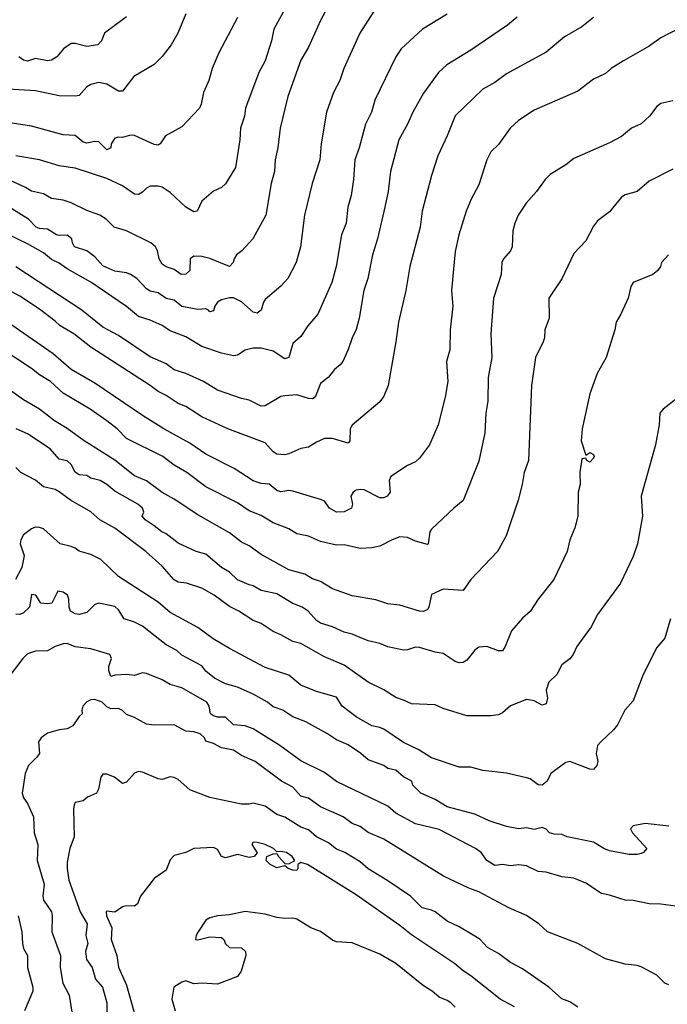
# Model space of a CAD drawing. Header units: metres. Extents: x -46681 to -43747, y -240911 to -237677.
# Tile 774 of 1056: x -45229 to -45147, y -238383 to -238259. Entities that reach past the tile are written whole.
import ezdxf

# ---------------------------------------------------------------- set-up
doc = ezdxf.new("R2010")
doc.units = ezdxf.units.M
doc.layers.add('CONTOUR_INDEX', color=1, linetype='Continuous')
doc.layers.add('CONTOUR_INTER', color=3, linetype='Continuous')

msp = doc.modelspace()

# ---------------------------------------------------------------- linework, layer by layer
at = {"layer": 'CONTOUR_INDEX'}
for points, elevation in [([(-45188.6, -238254.27), (-45191.1, -238258.95), (-45192.6, -238262.29), (-45193.6, -238263.95), (-45195.23, -238268.52), (-45196.18, -238272.52), (-45196.5, -238275.02), (-45196.83, -238276.52), (-45196.92, -238278.02), (-45197.32, -238279.52), (-45198, -238283.52), (-45199.67, -238286.52), (-45201.05, -238288.02), (-45201.71, -238288.52), (-45202.02, -238289.02), (-45202.15, -238289.52), (-45202.6, -238290), (-45205.1, -238288.98), (-45206.1, -238288.74), (-45207.1, -238288.69), (-45207.57, -238289.02), (-45207.6, -238290.52), (-45208.1, -238290.98), (-45208.71, -238291.02), (-45209.6, -238290.4), (-45210.6, -238290.04), (-45211.1, -238289.72), (-45211.48, -238289.02), (-45211.68, -238288.02), (-45211.94, -238287.52), (-45212.54, -238287.02), (-45215.6, -238285.49), (-45217.15, -238285.02), (-45218.19, -238284.02), (-45218.98, -238283.52), (-45220.6, -238282.94), (-45222.6, -238281.98), (-45223.6, -238281.65), (-45225.1, -238281.43), (-45226.1, -238280.81), (-45227.6, -238280.51), (-45228.36, -238280.02), (-45230.1, -238279.24)], 85), ([(-45145.6, -238259.81), (-45148.1, -238261.12), (-45149.6, -238262.2), (-45152.84, -238264.02), (-45154.41, -238265.02), (-45155.1, -238265.62), (-45156.6, -238266.33), (-45158.6, -238267.88), (-45164.1, -238270.27), (-45166.1, -238271.55), (-45167.16, -238272.52), (-45168.6, -238274.59), (-45169.6, -238275.53), (-45170.1, -238276.52), (-45171.1, -238279.68), (-45172.08, -238281.52), (-45172.69, -238283.02), (-45173.64, -238286.02), (-45174.1, -238288.1), (-45174.57, -238293.02), (-45174.4, -238295.02), (-45174.73, -238298.02), (-45174.75, -238300.52), (-45175.19, -238302.02), (-45175.02, -238304.52), (-45175.37, -238306.52), (-45176.25, -238310.02), (-45177.33, -238312.52), (-45178.6, -238314.22), (-45179.1, -238314.67), (-45180.1, -238315.15), (-45182.2, -238316.52), (-45182.43, -238317.02), (-45182.3, -238318.52), (-45182.69, -238319.02), (-45183.1, -238319.22), (-45183.6, -238319.21), (-45185.6, -238318.23), (-45186.1, -238318.16), (-45186.6, -238318.27), (-45186.99, -238318.52), (-45187.28, -238319.02), (-45187.08, -238320.02), (-45187.17, -238320.52), (-45188.1, -238321.01), (-45189.1, -238321.05), (-45189.98, -238320.52), (-45190.6, -238319.65), (-45191.1, -238319.44), (-45194.6, -238318.38), (-45195.1, -238318.29), (-45196.1, -238318.47), (-45196.6, -238318.29), (-45197.6, -238317.51), (-45198.6, -238317.42), (-45199.6, -238317.08), (-45202, -238315.52), (-45205.6, -238313.69), (-45207.6, -238312.33), (-45210.91, -238310.52), (-45213.6, -238308.84), (-45219.6, -238304.73), (-45222.6, -238303.02), (-45224.89, -238301.02), (-45230.64, -238297.02)], 80), ([(-45146.89, -238334.52), (-45147.6, -238336.93), (-45148.6, -238338.12), (-45150.34, -238341.52), (-45151.6, -238344.88), (-45152.66, -238346.02), (-45153.6, -238347.88), (-45154.08, -238348.52), (-45155.71, -238350.02), (-45156.1, -238350.52), (-45156.27, -238351.52), (-45156.07, -238352.52), (-45156.21, -238353.02), (-45156.6, -238353.55), (-45157.1, -238353.5), (-45159.6, -238352.53), (-45160.1, -238352.67), (-45161.99, -238354.02), (-45162.48, -238355.02), (-45163.1, -238355.52), (-45163.6, -238355.45), (-45164.6, -238354.71), (-45165.1, -238354.57), (-45167.6, -238354.01), (-45170.6, -238353.66), (-45172.1, -238353.26), (-45173.6, -238353.24), (-45177.1, -238352.05), (-45178.75, -238351.02), (-45180.6, -238350.11), (-45183.1, -238348.45), (-45183.6, -238348.21), (-45184.6, -238348), (-45186.6, -238346.88), (-45188.38, -238345.52), (-45189.1, -238344.42), (-45191.6, -238343.67), (-45193.6, -238342.87), (-45195.1, -238341.6), (-45198.1, -238340.65), (-45202.6, -238338.25), (-45204.67, -238337.02), (-45206.6, -238335.59), (-45210.1, -238333.72), (-45211.6, -238332.41), (-45216.6, -238329.14), (-45218.85, -238327.02), (-45220.1, -238326.4), (-45221.6, -238325.98), (-45222.1, -238325.56), (-45222.6, -238325.35), (-45223.99, -238325.02), (-45226.1, -238323.14), (-45226.6, -238322.95), (-45227.1, -238322.94), (-45227.6, -238323.12), (-45228.6, -238323.88), (-45228.95, -238324.52), (-45229.02, -238325.02), (-45228.52, -238326.52), (-45228.6, -238326.95), (-45228.82, -238328.02), (-45229.61, -238329.52)], 75), ([(-45166.6, -238383.52), (-45168.39, -238382.52), (-45172.1, -238379.6), (-45173.1, -238378.97), (-45174.17, -238378.02), (-45179.6, -238374.42), (-45181.1, -238373.22), (-45186.6, -238369.35), (-45192.75, -238365.52), (-45193.6, -238365.26), (-45193.98, -238365.52), (-45193.96, -238366.02), (-45194.1, -238366.31), (-45194.6, -238366.26), (-45195.2, -238366.02), (-45195.6, -238365.7), (-45196.6, -238365.95), (-45197.45, -238365.52), (-45197.97, -238365.02), (-45197.89, -238364.52), (-45197.1, -238364.18), (-45196.6, -238364.16), (-45196.42, -238364.52), (-45195.6, -238365.41), (-45195.1, -238365.45), (-45194.36, -238365.02), (-45194.68, -238364.52), (-45195.39, -238364.02), (-45196.1, -238363.88), (-45196.6, -238363.93), (-45197.04, -238363.52), (-45198.11, -238363.02), (-45199.1, -238362.74), (-45199.6, -238362.72), (-45199.79, -238363.02), (-45199.1, -238364.05), (-45199.49, -238364.52), (-45200.1, -238364.64), (-45201.6, -238364.27), (-45203.1, -238364.7), (-45203.6, -238364.53), (-45204.1, -238363.64), (-45204.6, -238363.39), (-45207.1, -238363.5), (-45208.1, -238364.02), (-45209.6, -238364.39), (-45210.1, -238364.95), (-45210.6, -238366.24), (-45212.1, -238367.32), (-45213.84, -238369.52), (-45214.23, -238370.52), (-45214.6, -238370.78), (-45215.6, -238370.75), (-45216.1, -238370.86), (-45217.1, -238371.54), (-45218.1, -238371.41), (-45218.17, -238371.52), (-45218.14, -238372.02), (-45217.44, -238373.52), (-45217.56, -238375.02), (-45216.83, -238377.02), (-45216.6, -238378.5), (-45215.6, -238380.79), (-45214.14, -238386.02)], 70)]:
    msp.add_lwpolyline(points, dxfattribs=dict(at, elevation=elevation))
at = {"layer": 'CONTOUR_INTER'}
for points, elevation in [([(-45193.71, -238254.02), (-45196.99, -238260.02), (-45197.31, -238261.52), (-45198.1, -238264.02), (-45198.9, -238265.52), (-45200.56, -238270.02), (-45200.72, -238271.02), (-45201.19, -238272.52), (-45201.28, -238274.02), (-45201.84, -238277.52), (-45203.1, -238279.58), (-45203.6, -238280.03), (-45204.6, -238280.5), (-45206.1, -238281.74), (-45206.66, -238283.02), (-45207.1, -238283.12), (-45208.1, -238282.5), (-45210.1, -238280.68), (-45211.1, -238279.98), (-45211.6, -238279.85), (-45212.6, -238279.88), (-45213.1, -238280.11), (-45213.6, -238280.64), (-45214.1, -238280.92), (-45214.6, -238280.86), (-45216.1, -238279.81), (-45218.1, -238278.91), (-45222.1, -238277.58), (-45224.1, -238277.3), (-45226.6, -238276.52), (-45229.6, -238276.01)], 86), ([(-45175.1, -238258.13), (-45178.23, -238260.02), (-45180.91, -238262.52), (-45181.59, -238263.52), (-45184.23, -238269.02), (-45184.66, -238270.52), (-45185.4, -238272.02), (-45186.21, -238275.02), (-45186.76, -238276.52), (-45186.92, -238279.02), (-45187.25, -238281.02), (-45187.67, -238282.52), (-45187.85, -238284.52), (-45188.44, -238286.02), (-45189.12, -238290.02), (-45189.66, -238292.02), (-45191.44, -238296.02), (-45192.7, -238297.52), (-45193.6, -238298.83), (-45194.6, -238299.73), (-45195.1, -238301.52), (-45195.6, -238301.65), (-45197.1, -238300.72), (-45198.6, -238300.34), (-45199.6, -238300.34), (-45200.6, -238300.58), (-45201.6, -238301.19), (-45202.1, -238301.27), (-45203.6, -238300.94), (-45206.1, -238300.13), (-45208.1, -238298.9), (-45210.1, -238298.13), (-45211.1, -238297.48), (-45212.6, -238296.8), (-45214.1, -238296.31), (-45215.6, -238295.08), (-45220.1, -238292), (-45223.1, -238290.3), (-45224.1, -238289.6), (-45225.1, -238289.12), (-45226.1, -238288.3), (-45228.1, -238287.14), (-45234.1, -238284.27)], 83), ([(-45208.1, -238258.09), (-45209.14, -238260.52), (-45209.97, -238262.02), (-45211.1, -238263.49), (-45212.1, -238264.49), (-45214.67, -238266.02), (-45216.1, -238267.85), (-45216.6, -238267.85), (-45218.1, -238266.96), (-45219.1, -238266.75), (-45220.1, -238267.02), (-45220.6, -238267.33), (-45221.6, -238268.42), (-45222.1, -238268.51), (-45224.1, -238268.46), (-45227.1, -238267.82), (-45230.6, -238267.61)], 88), ([(-45184.1, -238257.4), (-45186.13, -238260.52), (-45188.14, -238265.02), (-45188.68, -238266.52), (-45189.46, -238268.02), (-45190.34, -238270.52), (-45191.03, -238274.52), (-45191.2, -238276.52), (-45192.17, -238279.52), (-45193.11, -238283.52), (-45193.65, -238287.52), (-45194.16, -238289.52), (-45195.23, -238291.52), (-45196.1, -238292.49), (-45198.1, -238294.19), (-45198.32, -238294.52), (-45198.61, -238295.52), (-45199.1, -238295.91), (-45199.6, -238295.77), (-45201.1, -238294.49), (-45202.1, -238293.96), (-45202.6, -238293.95), (-45203.6, -238294.21), (-45204.1, -238294.51), (-45204.47, -238295.02), (-45204.6, -238295.6), (-45205.1, -238295.75), (-45205.25, -238295.52), (-45205.6, -238295.37), (-45206.6, -238295.43), (-45208.6, -238295.04), (-45209.6, -238294.28), (-45210.6, -238294.03), (-45211.6, -238293.35), (-45212.6, -238293.11), (-45213.1, -238292.84), (-45214.3, -238291.52), (-45215.1, -238291.01), (-45215.6, -238290.81), (-45217.1, -238290.58), (-45218.6, -238289.91), (-45219.6, -238288.78), (-45220.6, -238288.03), (-45222.17, -238287.52), (-45222.44, -238287.02), (-45222.53, -238286.52), (-45223.1, -238286.03), (-45224.1, -238286.1), (-45224.44, -238286.02), (-45225.6, -238285.29), (-45226.6, -238285.19), (-45227.02, -238285.02), (-45227.99, -238284.02), (-45230.1, -238282.72)], 84), ([(-45156.6, -238258.58), (-45158.1, -238259.72), (-45160.29, -238261.02), (-45162.6, -238262.94), (-45167.6, -238265.68), (-45169.1, -238266.76), (-45170.6, -238267.6), (-45174.1, -238270.96), (-45175.11, -238273.52), (-45176.28, -238276.02), (-45177.1, -238278.52), (-45178.28, -238283.02), (-45178.52, -238285.02), (-45179.84, -238290.02), (-45180.31, -238293.02), (-45181.26, -238297.02), (-45181.57, -238299.52), (-45182.55, -238305.02), (-45183.1, -238306.39), (-45183.6, -238307.11), (-45187.1, -238310.05), (-45187.34, -238310.52), (-45187.4, -238312.02), (-45187.6, -238312.33), (-45189.6, -238311.75), (-45190.6, -238311.75), (-45191.6, -238312.18), (-45192.6, -238312.82), (-45193.6, -238313), (-45195.1, -238313.67), (-45195.6, -238313.79), (-45196.6, -238313.7), (-45197.1, -238313.42), (-45198.1, -238312.28), (-45202.81, -238310.52), (-45206.1, -238308.98), (-45208.1, -238307.71), (-45209.1, -238307.31), (-45210.6, -238306.28), (-45211.6, -238305.81), (-45212.6, -238305.04), (-45220.1, -238300.19), (-45222.24, -238298.52), (-45223.99, -238297.52), (-45224.6, -238296.9), (-45226.6, -238295.38), (-45229.1, -238293.74), (-45234.6, -238290.8)], 81), ([(-45201.6, -238258.58), (-45203.93, -238263.02), (-45204.77, -238265.02), (-45205.21, -238266.52), (-45205.88, -238268.02), (-45206.17, -238269.52), (-45206.39, -238270.02), (-45208.6, -238272.36), (-45210.69, -238273.52), (-45211.34, -238274.52), (-45211.6, -238274.68), (-45212.1, -238274.59), (-45214.6, -238273.47), (-45215.1, -238273.4), (-45216.1, -238273.73), (-45216.6, -238273.68), (-45217.1, -238273.8), (-45217.53, -238274.52), (-45217.6, -238275.02), (-45218.1, -238275.26), (-45219.1, -238274.28), (-45219.6, -238274.23), (-45220.6, -238274.44), (-45221.1, -238274.29), (-45222.1, -238273.48), (-45223.6, -238273.36), (-45227.6, -238272.3), (-45230.6, -238271.81)], 87), ([(-45166.25, -238258.52), (-45167.49, -238259.52), (-45172.1, -238262.69), (-45175.15, -238264.52), (-45176.2, -238265.52), (-45178.1, -238268.12), (-45179.46, -238270.52), (-45180.12, -238272.02), (-45181.22, -238274.02), (-45182.26, -238278.02), (-45182.57, -238280.52), (-45182.98, -238282.52), (-45183.89, -238286.52), (-45184.55, -238288.52), (-45185.14, -238291.52), (-45185.61, -238293.02), (-45186.22, -238296.52), (-45186.6, -238297.96), (-45187.12, -238299.02), (-45187.6, -238300.48), (-45188.27, -238302.02), (-45188.6, -238302.44), (-45189.32, -238303.02), (-45190.1, -238303.97), (-45191.1, -238304.79), (-45191.78, -238306.52), (-45192.1, -238306.71), (-45192.6, -238306.67), (-45194.1, -238306.23), (-45195.6, -238306.35), (-45196.1, -238306.43), (-45198.1, -238307.61), (-45198.6, -238307.64), (-45200.1, -238306.9), (-45201.1, -238306.67), (-45204.1, -238305.62), (-45205.89, -238304.52), (-45208.1, -238303.53), (-45209.6, -238303.06), (-45210.6, -238302.29), (-45212.6, -238301.42), (-45216.6, -238298.73), (-45218.6, -238297.66), (-45221.23, -238295.52), (-45229.6, -238290.03)], 82), ([(-45215.6, -238258.48), (-45218.39, -238260.52), (-45218.78, -238261.52), (-45219.23, -238262.02), (-45220.6, -238262.23), (-45222.1, -238261.85), (-45222.6, -238261.85), (-45223.55, -238262.52), (-45224.4, -238263.52), (-45225.1, -238263.93), (-45225.6, -238264.02), (-45227.1, -238263.72), (-45228.1, -238264.08), (-45228.6, -238263.95), (-45229.22, -238263.52)], 89), ([(-45146.6, -238269.09), (-45148.1, -238269.44), (-45148.6, -238269.81), (-45149.56, -238271.02), (-45150.6, -238272), (-45151.8, -238272.52), (-45153.1, -238273.58), (-45154.6, -238274.38), (-45159.1, -238276.35), (-45160.1, -238277.16), (-45162.1, -238278.39), (-45162.74, -238279.02), (-45163.83, -238280.52), (-45165.14, -238282.02), (-45166.12, -238283.52), (-45166.55, -238284.52), (-45166.82, -238285.52), (-45166.91, -238287.52), (-45167.11, -238288.02), (-45167.99, -238289.02), (-45168.2, -238289.52), (-45168.29, -238291.02), (-45169.24, -238294.02), (-45169.58, -238298.52), (-45169.45, -238301.52), (-45169.93, -238304.02), (-45169.95, -238307.02), (-45170.22, -238308.52), (-45170.36, -238311.02), (-45171.1, -238314.6), (-45173.1, -238319.58), (-45174.27, -238320.52), (-45177.1, -238323.19), (-45177.29, -238323.52), (-45177.5, -238325.02), (-45177.6, -238325.1), (-45179.1, -238324.71), (-45180.1, -238324.24), (-45181.1, -238324.17), (-45182.04, -238324.52), (-45183.6, -238325.33), (-45184.6, -238325.54), (-45186.1, -238325.62), (-45188.1, -238325.14), (-45189.1, -238325.21), (-45191.1, -238324.73), (-45192.6, -238324.06), (-45194.1, -238323.79), (-45195.1, -238323.16), (-45197.1, -238322.39), (-45198.6, -238321.47), (-45200.1, -238320.85), (-45201.6, -238319.87), (-45205.6, -238317.85), (-45208, -238316.02), (-45209.6, -238315.09), (-45211.02, -238314.02), (-45215.6, -238311.72), (-45216.8, -238310.52), (-45218.08, -238309.52), (-45220.19, -238308.02), (-45223.61, -238306.02), (-45225.22, -238304.52), (-45226.6, -238303.68), (-45227.6, -238302.88), (-45231.6, -238300.3)], 79), ([(-45146.6, -238277.71), (-45149.6, -238279.21), (-45151.1, -238280.52), (-45152.6, -238280.96), (-45153.1, -238281.26), (-45154.6, -238283.09), (-45156.1, -238284.23), (-45156.6, -238284.9), (-45157.6, -238286.78), (-45159.1, -238288.37), (-45160.6, -238291.57), (-45162.25, -238294.02), (-45162.22, -238296.52), (-45162.78, -238298.02), (-45162.83, -238299.02), (-45162.99, -238299.52), (-45163.93, -238301.52), (-45164.45, -238305.02), (-45164.83, -238314.52), (-45165.38, -238316.02), (-45165.62, -238317.52), (-45166.15, -238319.52), (-45167.64, -238324.02), (-45168.73, -238326.02), (-45172.1, -238329.52), (-45173.1, -238330.93), (-45175.6, -238330.78), (-45177.1, -238331.43), (-45177.4, -238333.02), (-45177.6, -238333.31), (-45178.1, -238333.57), (-45178.6, -238333.54), (-45181.1, -238332.76), (-45182.6, -238332.61), (-45184.1, -238332.1), (-45187.1, -238331.62), (-45189.6, -238330.71), (-45191.1, -238329.81), (-45192.1, -238329.44), (-45193.1, -238328.87), (-45195.1, -238328.31), (-45198.6, -238326.37), (-45200.1, -238325.29), (-45201.1, -238324.83), (-45202.6, -238323.63), (-45206.6, -238321.39), (-45209.6, -238319.4), (-45211.1, -238318.56), (-45213.1, -238317.07), (-45214.6, -238316.44), (-45217.1, -238314.48), (-45221.1, -238311.95), (-45223.1, -238310.48), (-45224.68, -238309.52), (-45226.6, -238308.02), (-45228.6, -238306.83), (-45231.16, -238305.02)], 78), ([(-45147.13, -238288.52), (-45148.05, -238289.52), (-45148.15, -238290.02), (-45148.5, -238290.52), (-45149.13, -238291.02), (-45151.6, -238292.02), (-45151.92, -238292.52), (-45152.23, -238294.02), (-45153.15, -238296.02), (-45153.76, -238297.02), (-45153.94, -238298.02), (-45155.01, -238301.52), (-45156.15, -238303.52), (-45157.1, -238306.08), (-45158.05, -238310.52), (-45158.19, -238312.02), (-45157.6, -238313.84), (-45157.1, -238313.49), (-45156.6, -238313.74), (-45156.53, -238314.02), (-45156.6, -238314.23), (-45157.1, -238314.71), (-45157.47, -238314.52), (-45157.6, -238314.22), (-45158.1, -238314.3), (-45158.33, -238316.02), (-45158.31, -238317.52), (-45158.56, -238318.52), (-45158.62, -238321.52), (-45158.98, -238323.02), (-45159.63, -238324.52), (-45159.96, -238326.02), (-45161.62, -238329.52), (-45163.6, -238332.03), (-45164.6, -238333.56), (-45165.6, -238334.43), (-45166.99, -238336.02), (-45167.78, -238338.02), (-45168.1, -238338.54), (-45168.6, -238338.53), (-45170.1, -238337.99), (-45171.1, -238338.08), (-45171.6, -238338.46), (-45172.6, -238339.74), (-45173.1, -238340.04), (-45173.6, -238340.06), (-45174.1, -238339.91), (-45175.6, -238338.88), (-45176.6, -238338.72), (-45178.6, -238338.11), (-45179.1, -238338.08), (-45180.1, -238338.44), (-45180.6, -238338.47), (-45182.6, -238338.06), (-45183.6, -238337.63), (-45185.1, -238337.28), (-45187.1, -238336.44), (-45188.1, -238336.19), (-45189.58, -238335.52), (-45191.1, -238335.04), (-45191.6, -238334.73), (-45192.66, -238333.52), (-45193.43, -238333.02), (-45194.6, -238332.55), (-45196.6, -238331.34), (-45198.6, -238330.91), (-45199.6, -238330.32), (-45200.1, -238330.22), (-45201.6, -238329.57), (-45202.6, -238328.62), (-45203.61, -238328.02), (-45205.6, -238326.35), (-45206.81, -238326.02), (-45209.1, -238324.96), (-45210.6, -238323.77), (-45211.14, -238323.52), (-45212.1, -238322.74), (-45213.24, -238322.02), (-45213.64, -238321.52), (-45213.4, -238321.02), (-45213.58, -238320.52), (-45214.17, -238320.02), (-45217.1, -238318.38), (-45218.09, -238317.52), (-45218.93, -238317.02), (-45220.1, -238316.73), (-45220.6, -238316.39), (-45221.6, -238316.33), (-45222.1, -238315.99), (-45222.61, -238315.02), (-45223.1, -238314.54), (-45224.1, -238314.36), (-45225.26, -238313.02), (-45228.1, -238311.16), (-45229.56, -238310.52)], 77), ([(-45146.1, -238306.68), (-45147.83, -238308.02), (-45148.23, -238308.52), (-45148.32, -238310.02), (-45148.81, -238312.52), (-45150.58, -238319.02), (-45150.43, -238321.52), (-45151.06, -238325.02), (-45151.6, -238326.62), (-45153.23, -238330.02), (-45156.1, -238333.97), (-45156.92, -238335.52), (-45158.74, -238338.02), (-45159.18, -238339.02), (-45159.6, -238339.56), (-45160.6, -238340.32), (-45161.25, -238341.52), (-45162.25, -238342.52), (-45162.58, -238343.52), (-45162.44, -238344.52), (-45162.6, -238345.26), (-45163.1, -238345.43), (-45164.1, -238344.85), (-45165.1, -238344.69), (-45167.1, -238345.5), (-45168.1, -238346.38), (-45168.6, -238346.64), (-45169.6, -238346.75), (-45172.6, -238346.76), (-45175.6, -238345.82), (-45176.6, -238345.38), (-45179.6, -238345.23), (-45180.6, -238344.76), (-45181.6, -238344.46), (-45183.1, -238343.47), (-45185.1, -238342.52), (-45188.1, -238340.34), (-45190.6, -238339.29), (-45193.6, -238337.61), (-45194.6, -238337.36), (-45196.1, -238336.51), (-45197.1, -238336.11), (-45198.6, -238335.11), (-45199.6, -238334.7), (-45201.4, -238333.52), (-45202.6, -238332.94), (-45204.52, -238331.52), (-45206.1, -238330.65), (-45208.01, -238330.02), (-45209.1, -238329.88), (-45209.6, -238329.58), (-45211.1, -238327.84), (-45213.15, -238326.02), (-45217.1, -238323.07), (-45218.99, -238322.02), (-45220.1, -238320.99), (-45222.67, -238319.52), (-45224.1, -238318.48), (-45224.6, -238318.19), (-45226.1, -238317.82), (-45227.1, -238317), (-45228.95, -238316.02), (-45229.6, -238315.41)], 76), ([(-45147.1, -238360.71), (-45150.1, -238360.37), (-45151.6, -238360.65), (-45151.93, -238361.02), (-45151.68, -238361.52), (-45149.9, -238363.52), (-45150.31, -238364.02), (-45150.6, -238364.14), (-45151.1, -238364.29), (-45152.1, -238364.27), (-45154.6, -238363.79), (-45155.33, -238363.52), (-45156.6, -238362.73), (-45159.93, -238362.02), (-45160.6, -238361.74), (-45161.6, -238361.71), (-45162.17, -238361.52), (-45162.6, -238361.07), (-45163.1, -238360.86), (-45164.1, -238361.12), (-45165.1, -238360.91), (-45166.1, -238361.02), (-45167.6, -238360.75), (-45169.78, -238360.02), (-45171.6, -238359.19), (-45175.1, -238358.27), (-45176.6, -238357.32), (-45178.43, -238356.52), (-45179.42, -238355.52), (-45179.58, -238355.02), (-45180.6, -238354.46), (-45181.6, -238353.61), (-45182.6, -238353.39), (-45183.11, -238353.02), (-45185.1, -238352.31), (-45185.99, -238351.52), (-45187.6, -238350.4), (-45189.1, -238349.8), (-45190.22, -238349.02), (-45192.95, -238347.52), (-45194.6, -238346.9), (-45195.86, -238346.02), (-45197.1, -238345.63), (-45197.8, -238345.02), (-45199.6, -238344.02), (-45201.6, -238343.13), (-45203.1, -238342.72), (-45204.5, -238342.02), (-45205.6, -238341.1), (-45206.1, -238340.44), (-45208.6, -238339.09), (-45209.26, -238338.52), (-45210.6, -238337.8), (-45213.6, -238335.43), (-45214.6, -238334.91), (-45215.92, -238334.52), (-45216.6, -238333.37), (-45217.1, -238332.96), (-45219.1, -238332.51), (-45219.6, -238332.7), (-45220.6, -238333.69), (-45221.6, -238333.94), (-45222.1, -238333.87), (-45222.66, -238333.52), (-45222.85, -238333.02), (-45222.88, -238332.02), (-45223.05, -238331.52), (-45223.6, -238331.13), (-45224.26, -238331.02), (-45225.03, -238332.52), (-45225.6, -238332.63), (-45226.43, -238332.52), (-45227.05, -238331.52), (-45227.6, -238331.43), (-45227.85, -238333.02), (-45228.6, -238333.75), (-45229.1, -238333.95), (-45229.6, -238333.91)], 74), ([(-45145.6, -238370.86), (-45148.1, -238370.55), (-45149.6, -238370.49), (-45151.6, -238370.08), (-45152.6, -238370.02), (-45154.6, -238369.39), (-45155.6, -238369.2), (-45157.6, -238367.9), (-45159.1, -238367.26), (-45160.6, -238367.07), (-45162.6, -238366.51), (-45163.6, -238366.41), (-45165.1, -238365.72), (-45166.1, -238365.59), (-45167.1, -238365.7), (-45168.1, -238365.55), (-45169.1, -238365.65), (-45170.08, -238365.02), (-45170.82, -238364.02), (-45171.54, -238363.52), (-45176.1, -238361.1), (-45179.1, -238360.39), (-45181.6, -238359.03), (-45182.6, -238358.15), (-45189.1, -238355.07), (-45190.6, -238353.93), (-45193.6, -238352.44), (-45196.24, -238350.52), (-45199.6, -238348.4), (-45200.6, -238348.03), (-45202.1, -238347.88), (-45203.1, -238346.94), (-45204.1, -238346.91), (-45204.6, -238346.77), (-45205.01, -238346.52), (-45205.17, -238345.52), (-45205.46, -238345.02), (-45208.6, -238343.23), (-45210.1, -238342.78), (-45211.1, -238342.19), (-45213.1, -238341.4), (-45213.6, -238341.33), (-45214.6, -238341.68), (-45215.6, -238341.52), (-45217.1, -238341.62), (-45217.6, -238341.79), (-45217.82, -238341.02), (-45217.83, -238340.52), (-45217.51, -238339.52), (-45217.71, -238339.02), (-45220.1, -238338.31), (-45222.1, -238338.05), (-45223.1, -238337.62), (-45223.6, -238337.68), (-45224.61, -238338.02), (-45225.6, -238338.54), (-45227.1, -238338.59), (-45228.1, -238338.91), (-45228.69, -238339.52), (-45230.6, -238342.01)], 73), ([(-45147.1, -238380.73), (-45147.6, -238380.51), (-45148.6, -238379.53), (-45150.6, -238378.47), (-45151.1, -238378.27), (-45152.6, -238378.11), (-45155.1, -238377.43), (-45158.6, -238375.5), (-45162.43, -238374.02), (-45163.53, -238373.02), (-45165.1, -238371.96), (-45167.33, -238371.02), (-45171.1, -238368.97), (-45172.36, -238368.52), (-45175.56, -238367.02), (-45183.1, -238362.34), (-45185.1, -238361.48), (-45186.1, -238360.74), (-45187.1, -238360.34), (-45188.23, -238359.52), (-45191.1, -238358.24), (-45192.6, -238357.16), (-45193.6, -238356.92), (-45194.6, -238355.77), (-45196.03, -238355.02), (-45199.37, -238352.52), (-45201.1, -238351.78), (-45202.1, -238351.1), (-45203.6, -238350.79), (-45204.6, -238350.26), (-45205.6, -238349.95), (-45205.75, -238349.52), (-45206.3, -238349.02), (-45207.1, -238348.77), (-45208.1, -238348.68), (-45209.6, -238347.91), (-45212.1, -238347.95), (-45213.1, -238347.81), (-45214.6, -238346.96), (-45215.6, -238346.6), (-45216.1, -238346.07), (-45216.6, -238345.81), (-45217.6, -238345.89), (-45218.1, -238345.63), (-45218.69, -238345.02), (-45219.6, -238344.68), (-45220.1, -238344.74), (-45220.6, -238344.99), (-45221.14, -238345.52), (-45221.26, -238346.02), (-45221.19, -238346.52), (-45221.6, -238346.85), (-45222.38, -238348.02), (-45223.1, -238348.38), (-45224.1, -238348.51), (-45225.6, -238348.95), (-45226.38, -238349.52), (-45226.71, -238350.02), (-45226.61, -238351.52), (-45226.96, -238352.02), (-45227.99, -238353.02), (-45228.41, -238354.02), (-45228.78, -238356.52), (-45228.6, -238357.11), (-45228.1, -238357.81), (-45227.35, -238359.52), (-45227.25, -238361.52), (-45226.82, -238363.02), (-45226.91, -238365.02), (-45226.01, -238368.02), (-45226.17, -238369.52), (-45226.11, -238370.02), (-45225.08, -238371.52), (-45224.98, -238372.02), (-45225.04, -238374.02), (-45223.96, -238377.02), (-45223.98, -238378.52), (-45223.64, -238380.52), (-45222.85, -238382.02), (-45222.3, -238385.52)], 72), ([(-45158.6, -238383.53), (-45159.6, -238382.88), (-45160.6, -238382.49), (-45162.26, -238381.02), (-45165.6, -238378.7), (-45167.1, -238377.91), (-45168.6, -238376.78), (-45170.03, -238376.02), (-45170.95, -238375.02), (-45171.6, -238374.57), (-45173.6, -238373.39), (-45175.1, -238372.68), (-45176.6, -238371.53), (-45177.1, -238371.29), (-45178.26, -238371.02), (-45179.72, -238369.52), (-45182.6, -238367.58), (-45185.1, -238366.08), (-45186.1, -238365.21), (-45188.01, -238364.02), (-45189.1, -238363.58), (-45190.1, -238362.79), (-45191.6, -238362.03), (-45192.6, -238361.16), (-45193.6, -238360.81), (-45195.6, -238359.55), (-45196.6, -238359.23), (-45198.1, -238358.15), (-45199.6, -238357.77), (-45200.1, -238357.93), (-45201.1, -238357.92), (-45205.1, -238357.05), (-45207.6, -238356.11), (-45209.1, -238354.78), (-45209.6, -238354.56), (-45210.1, -238354.48), (-45211.1, -238354.78), (-45211.6, -238354.71), (-45213.6, -238353.86), (-45214.1, -238353.79), (-45214.6, -238353.98), (-45215.6, -238355.15), (-45216.1, -238355.32), (-45217.13, -238354.52), (-45218.1, -238354.13), (-45218.6, -238354.13), (-45218.83, -238354.52), (-45219.13, -238356.02), (-45219.38, -238356.52), (-45220.52, -238357.02), (-45221.1, -238357.48), (-45222.1, -238357.71), (-45222.22, -238358.02), (-45222.32, -238358.52), (-45222.23, -238362.02), (-45222.75, -238363.52), (-45223.1, -238365.22), (-45223.12, -238366.02), (-45222.89, -238367.52), (-45221.44, -238371.52), (-45220.59, -238373.02), (-45220.75, -238374.52), (-45220.47, -238375.52), (-45220.78, -238376.52), (-45220.64, -238377.52), (-45219.96, -238378.52), (-45219.51, -238380.02), (-45218.65, -238381.02), (-45218.1, -238383.02), (-45218.1, -238384.52)], 71), ([(-45174.1, -238383.55), (-45174.62, -238383.02), (-45175.1, -238382.69), (-45176.1, -238382.28), (-45177.01, -238381.52), (-45178.1, -238380.86), (-45181.6, -238378.03), (-45183.6, -238376.85), (-45187.1, -238375.41), (-45189.1, -238375.28), (-45189.6, -238375.1), (-45191.1, -238373.98), (-45192.33, -238373.52), (-45194.1, -238372.44), (-45194.6, -238372.29), (-45195.6, -238372.34), (-45196.6, -238372.21), (-45198.1, -238371.8), (-45200.6, -238371.47), (-45202.6, -238371.89), (-45204.1, -238372.01), (-45205.1, -238372.28), (-45205.6, -238372.58), (-45206.56, -238374.02), (-45206.81, -238374.52), (-45206.88, -238375.02), (-45206.6, -238375.06), (-45205.1, -238374.67), (-45203.6, -238374.76), (-45203.31, -238375.02), (-45203.1, -238375.54), (-45202.6, -238376.01), (-45201.1, -238376.06), (-45200.59, -238376.52), (-45200.54, -238377.02), (-45201.11, -238379.02), (-45201.6, -238379.67), (-45204.1, -238380.64), (-45206.1, -238380.51), (-45207.1, -238380.61), (-45208.1, -238380.24), (-45208.6, -238380.38), (-45209.62, -238381.02), (-45209.87, -238382.52), (-45209.46, -238384.02)], 69), ([(-45229.28, -238372.02), (-45228.82, -238374.02), (-45228.75, -238375.52), (-45228.6, -238376.16), (-45228.12, -238377.02), (-45228.1, -238378.52), (-45227.44, -238381.02), (-45227.42, -238381.52), (-45228.48, -238384.02)], 73)]:
    msp.add_lwpolyline(points, dxfattribs=dict(at, elevation=elevation))

doc.saveas('drawing.dxf')
